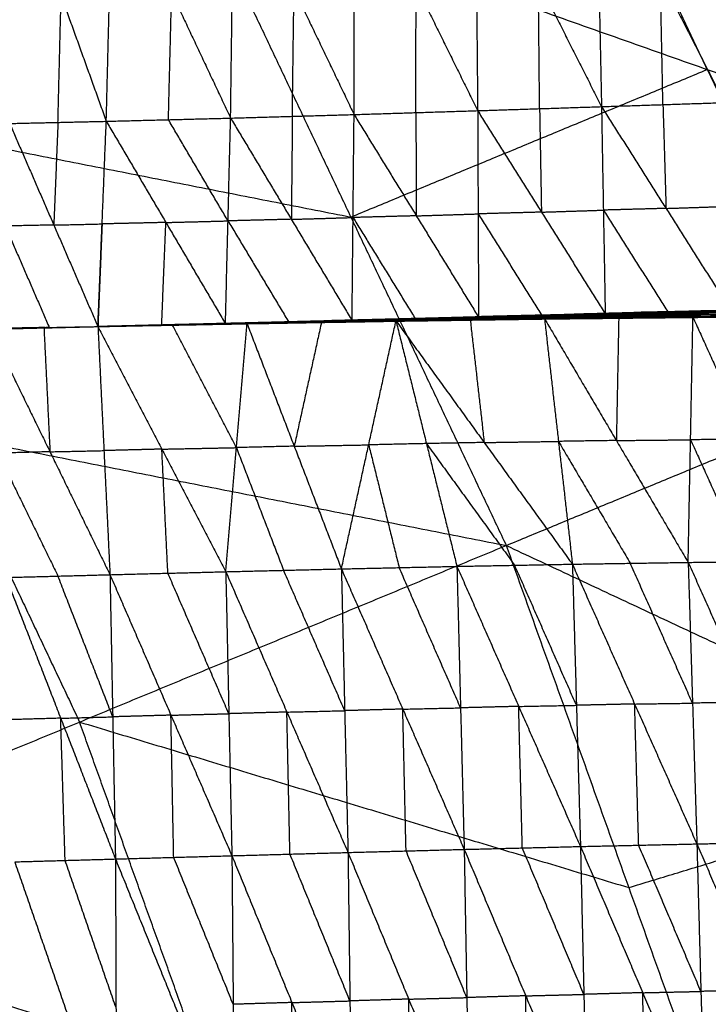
# Model space of a CAD drawing. Header units: millimetres. Extents: x -106 to 110, y -96 to 120.
# Tile 912 of 1020: x 59.65 to 65.92, y 33.57 to 42.53. Entities that reach past the tile are written whole.
import ezdxf

# ---------------------------------------------------------------- set-up
doc = ezdxf.new("R2010")
doc.units = ezdxf.units.MM
doc.header["$MEASUREMENT"] = 0
doc.layers.add('Default', color=7, linetype='Continuous', true_color=0x000000)

msp = doc.modelspace()

# ---------------------------------------------------------------- linework, layer by layer
at = {"layer": 'Default'}
for points in [[(65.9069, 42.0761, 4.4319), (65.1264, 43.7263, 4.4319), (64.3459, 45.3766, 4.4319)], [(63.7963, 44.0115, -1.8302), (63.8074, 42.8564, -1.3364), (63.8185, 41.7014, -0.8425)], [(63.7963, 44.0115, -1.8302), (64.3705, 42.8748, -1.294), (64.9447, 41.7381, -0.7577)], [(64.897, 44.0487, -1.7429), (64.9209, 42.8934, -1.2503), (64.9447, 41.7381, -0.7577)], [(64.897, 44.0487, -1.7429), (65.4797, 42.9118, -1.2026), (66.0623, 41.7749, -0.6622)], [(60.4407, 41.6049, -1.0447), (60.4698, 42.7579, -1.5446), (60.499, 43.9109, -2.0444)], [(60.499, 43.9109, -2.0444), (61.0352, 42.7723, -1.5142), (61.5714, 41.6337, -0.984)], [(61.5714, 41.6337, -0.984), (61.5866, 42.7876, -1.4811), (61.6019, 43.9416, -1.9782)], [(61.6019, 43.9416, -1.9782), (62.1482, 42.8039, -1.4478), (62.6944, 41.6662, -0.9173)], [(62.6944, 41.6662, -0.9173), (62.6962, 42.8208, -1.4126), (62.698, 43.9754, -1.9079)], [(62.698, 43.9754, -1.9079), (63.2582, 42.8384, -1.3752), (63.8185, 41.7014, -0.8425)], [(59.6193, 43.8886, -2.0955), (60.03, 42.7467, -1.5701), (60.4407, 41.6049, -1.0447)], [(53.8433, 39.7628, 3.952), (57.5471, 41.7426, 4.07), (61.2509, 43.7223, 4.1879)], [(61.2509, 43.7223, 4.1879), (62.6647, 40.7331, 4.1879), (64.0784, 37.744, 4.1879)], [(61.2509, 43.7223, 4.1879), (65.9069, 42.0761, 4.4319), (70.5629, 40.4299, 4.6759)], [(63.2564, 41.6838, -0.8799), (63.2573, 42.2611, -1.1275), (63.2582, 42.8384, -1.3752)], [(64.3816, 41.7197, -0.8001), (64.3761, 42.2973, -1.047), (64.3705, 42.8748, -1.294)], [(65.5035, 41.7565, -0.71), (65.4916, 42.3341, -0.9563), (65.4797, 42.9118, -1.2026)], [(60.0013, 41.5948, -1.0666), (60.0157, 42.1708, -1.3183), (60.03, 42.7467, -1.5701)], [(61.006, 41.6193, -1.0143), (61.0206, 42.1958, -1.2643), (61.0352, 42.7723, -1.5142)], [(62.1329, 41.6499, -0.9506), (62.1405, 42.2269, -1.1992), (62.1482, 42.8039, -1.4478)], [(62.6647, 40.7331, 4.1879), (64.2858, 41.4046, 4.3099), (65.9069, 42.0761, 4.4319)], [(65.9069, 42.0761, 4.4319), (66.6138, 40.5815, 4.4319), (67.3207, 39.087, 4.4319)], [(64.9447, 41.7381, -0.7577), (65.5035, 41.7565, -0.71), (66.0623, 41.7749, -0.6622)], [(57.5471, 41.7426, 4.07), (60.1059, 41.2378, 4.1289), (62.6647, 40.7331, 4.1879)], [(62.6944, 41.6662, -0.9173), (63.2564, 41.6838, -0.8799), (63.8185, 41.7014, -0.8425)], [(63.2564, 41.6838, -0.8799), (63.2584, 41.214, -0.5061), (63.2604, 40.7443, -0.1324)], [(63.8185, 41.7014, -0.8425), (64.3816, 41.7197, -0.8001), (64.9447, 41.7381, -0.7577)], [(63.8185, 41.7014, -0.8425), (63.8225, 40.7619, -0.095), (63.8265, 39.8224, 0.6525)], [(63.8185, 41.7014, -0.8425), (64.3985, 40.7777, -0.0539), (64.9785, 39.8541, 0.7346)], [(64.3816, 41.7197, -0.8001), (64.39, 41.2487, -0.427), (64.3985, 40.7777, -0.0539)], [(64.9447, 41.7381, -0.7577), (64.9616, 40.7961, -0.0116), (64.9785, 39.8541, 0.7346)], [(64.9447, 41.7381, -0.7577), (65.5314, 40.8117, 0.0341), (66.1181, 39.8853, 0.8259)], [(65.5035, 41.7565, -0.71), (65.5175, 41.2841, -0.3379), (65.5314, 40.8117, 0.0341)], [(59.562, 41.5848, -1.0885), (60.0013, 41.5948, -1.0666), (60.4407, 41.6049, -1.0447)], [(59.562, 41.5848, -1.0885), (59.9634, 40.6606, -0.3149), (60.3649, 39.7363, 0.4586)], [(60.0013, 41.5948, -1.0666), (59.9824, 41.1277, -0.6908), (59.9634, 40.6606, -0.3149)], [(60.3649, 39.7363, 0.4586), (60.4028, 40.6706, -0.293), (60.4407, 41.6049, -1.0447)], [(60.3649, 39.7363, 0.4586), (60.4028, 40.6706, -0.293), (60.4407, 41.6049, -1.0447)], [(60.4407, 41.6049, -1.0447), (61.006, 41.6193, -1.0143), (61.5714, 41.6337, -0.984)], [(60.4407, 41.6049, -1.0447), (60.9827, 40.6837, -0.2645), (61.5246, 39.7625, 0.5156)], [(61.548, 40.6981, -0.2342), (61.277, 41.1587, -0.6242), (61.006, 41.6193, -1.0143)], [(61.5246, 39.7625, 0.5156), (61.548, 40.6981, -0.2342), (61.5714, 41.6337, -0.984)], [(61.5714, 41.6337, -0.984), (62.1329, 41.6499, -0.9506), (62.6944, 41.6662, -0.9173)], [(61.5714, 41.6337, -0.984), (62.1237, 40.7126, -0.202), (62.676, 39.7915, 0.5799)], [(62.1329, 41.6499, -0.9506), (62.1283, 41.1812, -0.5763), (62.1237, 40.7126, -0.202)], [(62.676, 39.7915, 0.5799), (62.6852, 40.7288, -0.1687), (62.6944, 41.6662, -0.9173)], [(62.6944, 41.6662, -0.9173), (63.2604, 40.7443, -0.1324), (63.8265, 39.8224, 0.6525)], [(64.3985, 40.7777, -0.0539), (64.1105, 40.7698, -0.0745), (63.8225, 40.7619, -0.095)], [(64.3985, 40.7777, -0.0539), (64.68, 40.7869, -0.0327), (64.9616, 40.7961, -0.0116)], [(65.5314, 40.8117, 0.0341), (65.2465, 40.8039, 0.0113), (64.9616, 40.7961, -0.0116)], [(64.9616, 40.7961, -0.0116), (65.2549, 40.3329, 0.3843), (65.5483, 39.8697, 0.7802)], [(65.5314, 40.8117, 0.0341), (65.8108, 40.8209, 0.0579), (66.0902, 40.8301, 0.0818)], [(60.9827, 40.6837, -0.2645), (61.2653, 40.6909, -0.2494), (61.548, 40.6981, -0.2342)], [(62.1237, 40.7126, -0.202), (61.8358, 40.7053, -0.2181), (61.548, 40.6981, -0.2342)], [(61.548, 40.6981, -0.2342), (61.8242, 40.2375, 0.1568), (62.1003, 39.777, 0.5477)], [(62.1237, 40.7126, -0.202), (62.4044, 40.7207, -0.1854), (62.6852, 40.7288, -0.1687)], [(63.2604, 40.7443, -0.1324), (62.9728, 40.7366, -0.1506), (62.6852, 40.7288, -0.1687)], [(62.6852, 40.7288, -0.1687), (62.9682, 40.2679, 0.2237), (63.2512, 39.8069, 0.6162)], [(63.2604, 40.7443, -0.1324), (63.5414, 40.7531, -0.1137), (63.8225, 40.7619, -0.095)], [(63.8225, 40.7619, -0.095), (64.1125, 40.3001, 0.2993), (64.4025, 39.8383, 0.6936)], [(59.9634, 40.6606, -0.3149), (59.7426, 40.6559, -0.3246), (59.5218, 40.6513, -0.3342)], [(59.5218, 40.6513, -0.3342), (59.7225, 40.1892, 0.0526), (59.9232, 39.7271, 0.4393)], [(59.9634, 40.6606, -0.3149), (60.1831, 40.6656, -0.304), (60.4028, 40.6706, -0.293)], [(60.3649, 39.7363, 0.4586), (60.3838, 40.2035, 0.0828), (60.4028, 40.6706, -0.293)], [(60.4028, 40.6706, -0.293), (60.3838, 40.2035, 0.0828), (60.3649, 39.7363, 0.4586)], [(60.9827, 40.6837, -0.2645), (60.6927, 40.6771, -0.2788), (60.4028, 40.6706, -0.293)], [(60.9448, 39.7494, 0.4871), (60.9637, 40.2165, 0.1113), (60.9827, 40.6837, -0.2645)], [(64.0784, 37.744, 4.1879), (67.3207, 39.087, 4.4319), (70.5629, 40.4299, 4.6759)], [(64.5486, 39.8463, 0.6987), (65.2419, 39.8649, 0.753), (65.9351, 39.8835, 0.8074)], [(64.9785, 39.8541, 0.7346), (65.5483, 39.8697, 0.7802), (66.1181, 39.8853, 0.8259)], [(64.9785, 39.8541, 0.7346), (65.4568, 39.8688, 0.771), (65.9351, 39.8835, 0.8074)], [(65.2226, 39.8595, 0.7444), (65.5693, 39.8688, 0.7716), (65.9159, 39.8781, 0.7988)], [(65.9159, 39.8781, 0.7988), (65.5789, 39.8715, 0.7759), (65.2419, 39.8649, 0.753)], [(65.4568, 39.8688, 0.771), (65.7417, 39.8766, 0.7938), (66.0266, 39.8844, 0.8166)], [(65.8967, 39.8727, 0.7901), (66.5841, 39.8876, 0.8473), (67.2716, 39.9025, 0.9044)], [(65.8967, 39.8727, 0.7901), (65.9159, 39.8781, 0.7988), (65.9351, 39.8835, 0.8074)], [(66.6034, 39.893, 0.8559), (66.2596, 39.8856, 0.8273), (65.9159, 39.8781, 0.7988)], [(61.5246, 39.7625, 0.5156), (62.3415, 39.7853, 0.5593), (63.1584, 39.8082, 0.603)], [(61.5246, 39.7625, 0.5156), (62.1003, 39.777, 0.5477), (62.676, 39.7915, 0.5799)], [(61.6442, 39.7666, 0.519), (62.0526, 39.7781, 0.5408), (62.461, 39.7895, 0.5626)], [(61.7206, 39.7638, 0.5252), (62.3981, 39.7761, 0.5641), (63.0755, 39.7883, 0.6029)], [(61.7272, 39.7625, 0.5197), (62.4014, 39.7754, 0.5613), (63.0755, 39.7883, 0.6029)], [(61.7351, 39.7637, 0.5135), (62.4194, 39.7766, 0.5513), (63.1038, 39.7895, 0.589)], [(61.7438, 39.7668, 0.5116), (62.4321, 39.782, 0.5491), (63.1205, 39.7972, 0.5866)], [(61.7438, 39.7668, 0.5116), (62.4238, 39.7781, 0.5503), (63.1038, 39.7895, 0.589)], [(61.7534, 39.77, 0.5144), (62.446, 39.7876, 0.5527), (63.1387, 39.8053, 0.591)], [(61.7534, 39.77, 0.5144), (62.4369, 39.7836, 0.5505), (63.1205, 39.7972, 0.5866)], [(62.4512, 39.788, 0.5567), (62.1049, 39.7792, 0.5375), (61.7585, 39.7704, 0.5184)], [(61.7637, 39.7708, 0.5223), (62.461, 39.7895, 0.5626), (63.1584, 39.8082, 0.603)], [(61.7637, 39.7708, 0.5223), (62.4512, 39.788, 0.5567), (63.1387, 39.8053, 0.591)], [(62.3415, 39.7853, 0.5593), (62.6293, 39.7926, 0.5753), (62.9172, 39.7999, 0.5914)], [(62.4238, 39.7781, 0.5503), (62.768, 39.7857, 0.5691), (63.1121, 39.7933, 0.5878)], [(63.1121, 39.7933, 0.5878), (62.7721, 39.7877, 0.5685), (62.4321, 39.782, 0.5491)], [(62.4369, 39.7836, 0.5505), (62.7833, 39.7924, 0.5697), (63.1296, 39.8012, 0.5888)], [(63.1296, 39.8012, 0.5888), (62.7878, 39.7944, 0.5708), (62.446, 39.7876, 0.5527)], [(62.446, 39.7876, 0.5527), (62.4486, 39.7878, 0.5547), (62.4512, 39.788, 0.5567)], [(62.4512, 39.788, 0.5567), (62.7999, 39.7974, 0.5768), (63.1485, 39.8067, 0.597)], [(63.1485, 39.8067, 0.597), (62.8048, 39.7981, 0.5798), (62.461, 39.7895, 0.5626)], [(62.5791, 37.531, -1.398), (62.8273, 38.6597, -0.3975), (63.0755, 39.7883, 0.6029)], [(62.676, 39.7915, 0.5799), (63.2512, 39.8069, 0.6162), (63.8265, 39.8224, 0.6525)], [(62.676, 39.7915, 0.5799), (62.9172, 39.7999, 0.5914), (63.1584, 39.8082, 0.603)], [(62.9172, 39.7999, 0.5914), (63.2048, 39.8076, 0.6096), (63.4924, 39.8153, 0.6277)], [(63.0755, 39.7883, 0.6029), (63.7508, 39.7983, 0.6476), (64.4262, 39.8083, 0.6922)], [(63.0755, 39.7883, 0.6029), (63.082, 39.7872, 0.6003), (63.0885, 39.786, 0.5977)], [(63.0755, 39.7883, 0.6029), (63.3527, 38.6713, -0.3687), (63.6298, 37.5542, -1.3403)], [(63.0755, 39.7883, 0.6029), (63.8777, 38.6812, -0.3359), (64.68, 37.5741, -1.2747)], [(63.082, 39.7872, 0.6003), (63.4164, 39.7927, 0.6239), (63.7508, 39.7983, 0.6476)], [(63.7574, 39.7971, 0.6449), (63.4197, 39.7922, 0.6226), (63.082, 39.7872, 0.6003)], [(63.0885, 39.786, 0.5977), (63.7574, 39.7971, 0.6449), (64.4262, 39.8083, 0.6922)], [(63.0885, 39.786, 0.5977), (63.7668, 39.7959, 0.6437), (64.445, 39.8058, 0.6898)], [(63.0885, 39.786, 0.5977), (63.0962, 39.7877, 0.5933), (63.1038, 39.7895, 0.589)], [(63.7744, 39.7977, 0.6394), (63.4353, 39.7927, 0.6164), (63.0962, 39.7877, 0.5933)], [(63.1038, 39.7895, 0.589), (63.7855, 39.8011, 0.6349), (64.4673, 39.8127, 0.6809)], [(63.1038, 39.7895, 0.589), (63.7744, 39.7977, 0.6394), (64.445, 39.8058, 0.6898)], [(63.1038, 39.7895, 0.589), (63.1121, 39.7933, 0.5878), (63.1205, 39.7972, 0.5866)], [(63.7939, 39.8049, 0.6337), (63.453, 39.7991, 0.6108), (63.1121, 39.7933, 0.5878)], [(63.1205, 39.7972, 0.5866), (63.8062, 39.8116, 0.6327), (64.492, 39.826, 0.6788)], [(63.1205, 39.7972, 0.5866), (63.7939, 39.8049, 0.6337), (64.4673, 39.8127, 0.6809)], [(63.1205, 39.7972, 0.5866), (63.1296, 39.8012, 0.5888), (63.1387, 39.8053, 0.591)], [(63.8154, 39.8156, 0.6349), (63.4725, 39.8084, 0.6119), (63.1296, 39.8012, 0.5888)], [(63.1387, 39.8053, 0.591), (63.8289, 39.8226, 0.6376), (64.5191, 39.8399, 0.6843)], [(63.1387, 39.8053, 0.591), (63.8154, 39.8156, 0.6349), (64.492, 39.826, 0.6788)], [(63.1387, 39.8053, 0.591), (63.1485, 39.8067, 0.597), (63.1584, 39.8082, 0.603)], [(63.8388, 39.8241, 0.6436), (63.4936, 39.8154, 0.6203), (63.1485, 39.8067, 0.597)], [(63.1584, 39.8082, 0.603), (63.8535, 39.8272, 0.6508), (64.5486, 39.8463, 0.6987)], [(63.1584, 39.8082, 0.603), (63.8388, 39.8241, 0.6436), (64.5191, 39.8399, 0.6843)], [(63.1584, 39.8082, 0.603), (63.4924, 39.8153, 0.6277), (63.8265, 39.8224, 0.6525)], [(63.4924, 39.8153, 0.6277), (63.3718, 39.8111, 0.622), (63.2512, 39.8069, 0.6162)], [(64.1875, 39.8343, 0.6756), (63.84, 39.8248, 0.6517), (63.4924, 39.8153, 0.6277)], [(63.7508, 39.7983, 0.6476), (63.8143, 39.2398, 0.1558), (63.8777, 38.6812, -0.3359)], [(63.7574, 39.7971, 0.6449), (64.0965, 39.8021, 0.668), (64.4356, 39.8071, 0.691)], [(63.7668, 39.7959, 0.6437), (63.7621, 39.7965, 0.6443), (63.7574, 39.7971, 0.6449)], [(63.7668, 39.7959, 0.6437), (63.7706, 39.7968, 0.6416), (63.7744, 39.7977, 0.6394)], [(63.7744, 39.7977, 0.6394), (64.1153, 39.8035, 0.6624), (64.4562, 39.8093, 0.6853)], [(64.4562, 39.8093, 0.6853), (64.1209, 39.8052, 0.6601), (63.7855, 39.8011, 0.6349)], [(63.7855, 39.8011, 0.6349), (63.7897, 39.803, 0.6343), (63.7939, 39.8049, 0.6337)], [(63.7939, 39.8049, 0.6337), (64.1368, 39.8121, 0.6568), (64.4797, 39.8193, 0.6798)], [(64.4797, 39.8193, 0.6798), (64.143, 39.8155, 0.6563), (63.8062, 39.8116, 0.6327)], [(63.8062, 39.8116, 0.6327), (63.8108, 39.8136, 0.6338), (63.8154, 39.8156, 0.6349)], [(63.8154, 39.8156, 0.6349), (64.1605, 39.8243, 0.6582), (64.5056, 39.8329, 0.6815)], [(63.8265, 39.8224, 0.6525), (64.4025, 39.8383, 0.6936), (64.9785, 39.8541, 0.7346)], [(63.8265, 39.8224, 0.6525), (64.1875, 39.8343, 0.6756), (64.5486, 39.8463, 0.6987)], [(64.5056, 39.8329, 0.6815), (64.1672, 39.8277, 0.6596), (63.8289, 39.8226, 0.6376)], [(63.8289, 39.8226, 0.6376), (63.8338, 39.8233, 0.6406), (63.8388, 39.8241, 0.6436)], [(63.8388, 39.8241, 0.6436), (64.1863, 39.8336, 0.6675), (64.5339, 39.8431, 0.6915)], [(64.5339, 39.8431, 0.6915), (64.1937, 39.8352, 0.6711), (63.8535, 39.8272, 0.6508)], [(63.8535, 39.8272, 0.6508), (64.0205, 39.8308, 0.6632), (64.1875, 39.8343, 0.6756)], [(64.1875, 39.8343, 0.6756), (64.4755, 39.8423, 0.6961), (64.7635, 39.8502, 0.7166)], [(64.7635, 39.8502, 0.7166), (64.583, 39.8442, 0.7051), (64.4025, 39.8383, 0.6936)], [(64.4262, 39.8083, 0.6922), (65.1012, 39.8151, 0.7434), (65.7762, 39.8219, 0.7946)], [(64.4262, 39.8083, 0.6922), (64.4356, 39.8071, 0.691), (64.445, 39.8058, 0.6898)], [(64.4262, 39.8083, 0.6922), (64.5531, 38.6912, -0.2912), (64.68, 37.5741, -1.2747)], [(64.4262, 39.8083, 0.6922), (65.0796, 38.6992, -0.2535), (65.733, 37.5902, -1.1993)], [(64.4356, 39.8071, 0.691), (64.7684, 39.8111, 0.7172), (65.1012, 39.8151, 0.7434)], [(65.1106, 39.8139, 0.7422), (64.7731, 39.8105, 0.7166), (64.4356, 39.8071, 0.691)], [(64.445, 39.8058, 0.6898), (65.1106, 39.8139, 0.7422), (65.7762, 39.8219, 0.7946)], [(64.445, 39.8058, 0.6898), (65.1227, 39.8131, 0.7421), (65.8004, 39.8203, 0.7943)], [(64.445, 39.8058, 0.6898), (64.4562, 39.8093, 0.6853), (64.4673, 39.8127, 0.6809)], [(65.1338, 39.8165, 0.7376), (64.795, 39.8129, 0.7115), (64.4562, 39.8093, 0.6853)], [(64.4673, 39.8127, 0.6809), (65.1483, 39.8222, 0.7329), (65.8293, 39.8317, 0.7849)], [(64.4673, 39.8127, 0.6809), (64.4797, 39.8193, 0.6798), (64.492, 39.826, 0.6788)], [(64.4673, 39.8127, 0.6809), (65.1338, 39.8165, 0.7376), (65.8004, 39.8203, 0.7943)], [(65.1606, 39.8288, 0.7319), (64.8201, 39.8241, 0.7059), (64.4797, 39.8193, 0.6798)], [(64.492, 39.826, 0.6788), (65.1767, 39.8388, 0.7312), (65.8613, 39.8517, 0.7835)], [(64.492, 39.826, 0.6788), (64.5056, 39.8329, 0.6815), (64.5191, 39.8399, 0.6843)], [(64.492, 39.826, 0.6788), (65.1606, 39.8288, 0.7319), (65.8293, 39.8317, 0.7849)], [(65.1902, 39.8458, 0.7339), (64.8479, 39.8394, 0.7077), (64.5056, 39.8329, 0.6815)], [(64.5191, 39.8399, 0.6843), (65.2079, 39.8563, 0.7372), (65.8967, 39.8727, 0.7901)], [(64.5191, 39.8399, 0.6843), (65.1902, 39.8458, 0.7339), (65.8613, 39.8517, 0.7835)], [(64.5191, 39.8399, 0.6843), (64.5339, 39.8431, 0.6915), (64.5486, 39.8463, 0.6987)], [(65.2226, 39.8595, 0.7444), (64.8783, 39.8513, 0.7179), (64.5339, 39.8431, 0.6915)], [(64.5486, 39.8463, 0.6987), (65.2226, 39.8595, 0.7444), (65.8967, 39.8727, 0.7901)], [(64.5486, 39.8463, 0.6987), (64.7635, 39.8502, 0.7166), (64.9785, 39.8541, 0.7346)], [(65.4568, 39.8688, 0.771), (65.1102, 39.8595, 0.7438), (64.7635, 39.8502, 0.7166)], [(64.7635, 39.8502, 0.7166), (65.0027, 39.8575, 0.7348), (65.2419, 39.8649, 0.753)], [(65.1012, 39.8151, 0.7434), (65.0904, 39.2572, 0.245), (65.0796, 38.6992, -0.2535)], [(65.1106, 39.8139, 0.7422), (65.4495, 39.8175, 0.7683), (65.7883, 39.8211, 0.7945)], [(65.1227, 39.8131, 0.7421), (65.1167, 39.8135, 0.7421), (65.1106, 39.8139, 0.7422)], [(65.1227, 39.8131, 0.7421), (65.1283, 39.8148, 0.7398), (65.1338, 39.8165, 0.7376)], [(65.1338, 39.8165, 0.7376), (65.4743, 39.8212, 0.7636), (65.8148, 39.826, 0.7896)], [(65.1483, 39.8222, 0.7329), (65.1545, 39.8255, 0.7324), (65.1606, 39.8288, 0.7319)], [(65.8148, 39.826, 0.7896), (65.4815, 39.8241, 0.7613), (65.1483, 39.8222, 0.7329)], [(65.1606, 39.8288, 0.7319), (65.503, 39.8353, 0.7581), (65.8453, 39.8417, 0.7842)], [(65.1767, 39.8388, 0.7312), (65.1834, 39.8423, 0.7325), (65.1902, 39.8458, 0.7339)], [(65.8453, 39.8417, 0.7842), (65.511, 39.8403, 0.7577), (65.1767, 39.8388, 0.7312)], [(65.1902, 39.8458, 0.7339), (65.5346, 39.854, 0.7604), (65.879, 39.8622, 0.7868)], [(65.879, 39.8622, 0.7868), (65.5435, 39.8592, 0.762), (65.2079, 39.8563, 0.7372)], [(65.2079, 39.8563, 0.7372), (65.2153, 39.8579, 0.7408), (65.2226, 39.8595, 0.7444)], [(65.5483, 39.8697, 0.7802), (65.5025, 39.8693, 0.7756), (65.4568, 39.8688, 0.771)], [(65.733, 37.5902, -1.1993), (65.7546, 38.7061, -0.2023), (65.7762, 39.8219, 0.7946)], [(65.7762, 39.8219, 0.7946), (66.4519, 39.8236, 0.853), (67.1275, 39.8253, 0.9114)], [(65.7762, 39.8219, 0.7946), (65.7883, 39.8211, 0.7945), (65.8004, 39.8203, 0.7943)], [(65.7762, 39.8219, 0.7946), (66.28, 38.7114, -0.1591), (66.7837, 37.6008, -1.1128)], [(65.7883, 39.8211, 0.7945), (66.1201, 39.8224, 0.8237), (66.4519, 39.8236, 0.853)], [(66.4639, 39.8228, 0.8528), (66.1261, 39.8219, 0.8236), (65.7883, 39.8211, 0.7945)], [(65.8004, 39.8203, 0.7943), (65.8148, 39.826, 0.7896), (65.8293, 39.8317, 0.7849)], [(65.8004, 39.8203, 0.7943), (66.4785, 39.823, 0.8515), (67.1566, 39.8257, 0.9088)], [(65.8004, 39.8203, 0.7943), (66.4639, 39.8228, 0.8528), (67.1275, 39.8253, 0.9114)], [(66.4929, 39.8287, 0.8469), (66.1539, 39.8273, 0.8182), (65.8148, 39.826, 0.7896)], [(65.8293, 39.8317, 0.7849), (65.8453, 39.8417, 0.7842), (65.8613, 39.8517, 0.7835)], [(65.8293, 39.8317, 0.7849), (66.5103, 39.8376, 0.841), (67.1914, 39.8436, 0.8971)], [(65.8293, 39.8317, 0.7849), (66.4929, 39.8287, 0.8469), (67.1566, 39.8257, 0.9088)], [(66.5263, 39.8476, 0.8403), (66.1858, 39.8447, 0.8123), (65.8453, 39.8417, 0.7842)], [(65.8613, 39.8517, 0.7835), (65.879, 39.8622, 0.7868), (65.8967, 39.8727, 0.7901)], [(65.8613, 39.8517, 0.7835), (66.5454, 39.862, 0.8397), (67.2296, 39.8724, 0.8959)], [(65.8613, 39.8517, 0.7835), (66.5263, 39.8476, 0.8403), (67.1914, 39.8436, 0.8971)], [(66.5631, 39.8725, 0.843), (66.2211, 39.8673, 0.8149), (65.879, 39.8622, 0.7868)], [(65.8967, 39.8727, 0.7901), (66.5631, 39.8725, 0.843), (67.2296, 39.8724, 0.8959)], [(53.8433, 39.7628, 3.952), (58.9609, 38.7534, 4.07), (64.0784, 37.744, 4.1879)], [(59.3754, 39.7126, 0.408), (59.8701, 39.7245, 0.4333), (60.3649, 39.7363, 0.4586)], [(59.3792, 39.7141, 0.412), (59.6266, 39.72, 0.4247), (59.8739, 39.7259, 0.4374)], [(59.8701, 39.7245, 0.4333), (59.6247, 39.7193, 0.4227), (59.3792, 39.7141, 0.412)], [(59.8758, 39.7248, 0.4306), (59.6284, 39.7189, 0.4179), (59.3811, 39.713, 0.4053)], [(59.383, 39.7156, 0.4161), (59.8739, 39.7259, 0.4374), (60.3649, 39.7363, 0.4586)], [(59.383, 39.7156, 0.4161), (59.9287, 38.5969, -0.5402), (60.4744, 37.4782, -1.4965)], [(59.3867, 39.7134, 0.4026), (59.8758, 39.7248, 0.4306), (60.3649, 39.7363, 0.4586)], [(59.8804, 39.726, 0.4298), (59.6358, 39.7202, 0.4158), (59.3913, 39.7145, 0.4018)], [(59.3959, 39.7156, 0.401), (59.8804, 39.726, 0.4298), (60.3649, 39.7363, 0.4586)], [(59.884, 39.7273, 0.4306), (59.6417, 39.7221, 0.4161), (59.3995, 39.7169, 0.4017)], [(59.4031, 39.7182, 0.4025), (59.884, 39.7273, 0.4306), (60.3649, 39.7363, 0.4586)], [(59.8864, 39.7276, 0.4337), (59.646, 39.7231, 0.4197), (59.4056, 39.7185, 0.4057)], [(59.408, 39.7188, 0.4088), (59.8864, 39.7276, 0.4337), (60.3649, 39.7363, 0.4586)], [(59.4448, 39.7183, 0.4144), (59.6656, 39.723, 0.4241), (59.8864, 39.7276, 0.4337)], [(59.9232, 39.7271, 0.4393), (59.684, 39.7227, 0.4269), (59.4448, 39.7183, 0.4144)], [(59.4816, 39.7178, 0.4201), (59.9232, 39.7271, 0.4393), (60.3649, 39.7363, 0.4586)], [(59.8701, 39.7245, 0.4333), (59.873, 39.7246, 0.4319), (59.8758, 39.7248, 0.4306)], [(59.8739, 39.7259, 0.4374), (59.9013, 39.1614, -0.0514), (59.9287, 38.5969, -0.5402)], [(59.8758, 39.7248, 0.4306), (59.8781, 39.7254, 0.4302), (59.8804, 39.726, 0.4298)], [(59.8804, 39.726, 0.4298), (59.8822, 39.7266, 0.4302), (59.884, 39.7273, 0.4306)], [(59.884, 39.7273, 0.4306), (59.8852, 39.7274, 0.4321), (59.8864, 39.7276, 0.4337)], [(60.3649, 39.7367, 0.4588), (61.0643, 39.7537, 0.4906), (61.7637, 39.7708, 0.5223)], [(60.3649, 39.7363, 0.4586), (61.0643, 39.7536, 0.4905), (61.7637, 39.7708, 0.5223)], [(60.3649, 39.7367, 0.4588), (61.0591, 39.7533, 0.4866), (61.7534, 39.77, 0.5144)], [(60.3649, 39.7367, 0.4588), (61.0543, 39.7517, 0.4852), (61.7438, 39.7668, 0.5116)], [(60.3649, 39.7363, 0.4586), (61.0428, 39.75, 0.4919), (61.7206, 39.7638, 0.5252)], [(60.3649, 39.7367, 0.4588), (61.0428, 39.7502, 0.492), (61.7206, 39.7638, 0.5252)], [(60.3649, 39.7367, 0.4588), (61.05, 39.7502, 0.4861), (61.7351, 39.7637, 0.5135)], [(60.3649, 39.7367, 0.4588), (61.0461, 39.7496, 0.4893), (61.7272, 39.7625, 0.5197)], [(60.3649, 39.7363, 0.4586), (60.9448, 39.7494, 0.4871), (61.5246, 39.7625, 0.5156)], [(60.3649, 39.7365, 0.4587), (60.7146, 39.7451, 0.4746), (61.0643, 39.7537, 0.4906)], [(61.0643, 39.7536, 0.4905), (60.7146, 39.745, 0.4746), (60.3649, 39.7365, 0.4587)], [(60.3649, 39.7367, 0.4588), (60.3649, 39.7365, 0.4587), (60.3649, 39.7363, 0.4586)], [(60.3649, 39.7363, 0.4586), (60.3649, 39.7363, 0.4586), (60.3649, 39.7363, 0.4586)], [(60.3649, 39.7363, 0.4586), (60.4196, 38.6073, -0.5189), (60.4744, 37.4782, -1.4965)], [(60.3649, 39.7363, 0.4586), (60.9461, 38.6209, -0.4954), (61.5274, 37.5054, -1.4495)], [(60.9448, 39.7494, 0.4871), (61.0046, 39.7515, 0.4888), (61.0643, 39.7536, 0.4905)], [(61.0428, 39.7502, 0.492), (61.3833, 39.7567, 0.5072), (61.7239, 39.7632, 0.5225)], [(61.0461, 39.7496, 0.4893), (61.0444, 39.7499, 0.4906), (61.0428, 39.7502, 0.492)], [(61.624, 38.6346, -0.4621), (61.3334, 39.1923, 0.0149), (61.0428, 39.75, 0.4919)], [(61.0461, 39.7496, 0.4893), (61.3886, 39.7564, 0.5029), (61.7312, 39.7631, 0.5166)], [(61.05, 39.7502, 0.4861), (61.3947, 39.7577, 0.4993), (61.7394, 39.7653, 0.5125)], [(61.7312, 39.7631, 0.5166), (61.3906, 39.7567, 0.5014), (61.05, 39.7502, 0.4861)], [(61.0543, 39.7517, 0.4852), (61.4015, 39.7601, 0.4991), (61.7486, 39.7684, 0.513)], [(61.7394, 39.7653, 0.5125), (61.3969, 39.7585, 0.4989), (61.0543, 39.7517, 0.4852)], [(61.0591, 39.7533, 0.4866), (61.4088, 39.7619, 0.5025), (61.7585, 39.7704, 0.5184)], [(61.7486, 39.7684, 0.513), (61.4039, 39.7609, 0.4998), (61.0591, 39.7533, 0.4866)], [(61.7585, 39.7704, 0.5184), (61.4114, 39.7621, 0.5045), (61.0643, 39.7537, 0.4906)], [(61.0643, 39.7536, 0.4905), (61.3542, 39.7601, 0.5047), (61.6442, 39.7666, 0.519)], [(61.5246, 39.7625, 0.5156), (61.6442, 39.7666, 0.519), (61.7637, 39.7708, 0.5223)], [(61.5274, 37.5054, -1.4495), (61.624, 38.6346, -0.4621), (61.7206, 39.7638, 0.5252)], [(62.3415, 39.7853, 0.5593), (61.9928, 39.776, 0.5391), (61.6442, 39.7666, 0.519)], [(61.7206, 39.7638, 0.5252), (61.7239, 39.7632, 0.5225), (61.7272, 39.7625, 0.5197)], [(61.7206, 39.7638, 0.5252), (62.1499, 38.6474, -0.4364), (62.5791, 37.531, -1.398)], [(61.7239, 39.7632, 0.5225), (62.061, 39.7696, 0.5433), (62.3981, 39.7761, 0.5641)], [(62.4014, 39.7754, 0.5613), (62.0627, 39.7693, 0.5419), (61.7239, 39.7632, 0.5225)], [(61.7272, 39.7625, 0.5197), (62.4079, 39.7743, 0.5587), (63.0885, 39.786, 0.5977)], [(61.7272, 39.7625, 0.5197), (61.7312, 39.7631, 0.5166), (61.7351, 39.7637, 0.5135)], [(62.4118, 39.7749, 0.5556), (62.0715, 39.769, 0.5361), (61.7312, 39.7631, 0.5166)], [(61.7351, 39.7637, 0.5135), (62.4118, 39.7749, 0.5556), (63.0885, 39.786, 0.5977)], [(61.7351, 39.7637, 0.5135), (61.7394, 39.7653, 0.5125), (61.7438, 39.7668, 0.5116)], [(62.4238, 39.7781, 0.5503), (62.0816, 39.7717, 0.5314), (61.7394, 39.7653, 0.5125)], [(61.7438, 39.7668, 0.5116), (61.7486, 39.7684, 0.513), (61.7534, 39.77, 0.5144)], [(62.4369, 39.7836, 0.5505), (62.0928, 39.776, 0.5318), (61.7486, 39.7684, 0.513)], [(61.7534, 39.77, 0.5144), (61.7585, 39.7704, 0.5184), (61.7637, 39.7708, 0.5223)], [(62.1003, 39.777, 0.5477), (62.2209, 39.7812, 0.5535), (62.3415, 39.7853, 0.5593)], [(62.3981, 39.7761, 0.5641), (62.274, 39.2117, 0.0638), (62.1499, 38.6474, -0.4364)], [(62.4014, 39.7754, 0.5613), (62.7417, 39.7813, 0.5808), (63.082, 39.7872, 0.6003)], [(62.4079, 39.7743, 0.5587), (62.4046, 39.7749, 0.56), (62.4014, 39.7754, 0.5613)], [(62.4079, 39.7743, 0.5587), (62.4099, 39.7746, 0.5571), (62.4118, 39.7749, 0.5556)], [(62.4118, 39.7749, 0.5556), (62.754, 39.7813, 0.5745), (63.0962, 39.7877, 0.5933)], [(63.0962, 39.7877, 0.5933), (62.7578, 39.7822, 0.5723), (62.4194, 39.7766, 0.5513)], [(62.4194, 39.7766, 0.5513), (62.4216, 39.7774, 0.5508), (62.4238, 39.7781, 0.5503)], [(62.4321, 39.782, 0.5491), (62.4345, 39.7828, 0.5498), (62.4369, 39.7836, 0.5505)], [(58.9609, 38.7534, 4.07), (59.5797, 37.4451, 4.07), (60.1984, 36.1368, 4.07)], [(60.9461, 38.6209, -0.4954), (61.2851, 38.6277, -0.4788), (61.624, 38.6346, -0.4621)], [(62.1499, 38.6474, -0.4364), (61.8869, 38.641, -0.4493), (61.624, 38.6346, -0.4621)], [(61.624, 38.6346, -0.4621), (61.8386, 38.0764, -0.9429), (62.0532, 37.5182, -1.4238)], [(62.1499, 38.6474, -0.4364), (62.4886, 38.6536, -0.417), (62.8273, 38.6597, -0.3975)], [(63.3527, 38.6713, -0.3687), (63.09, 38.6655, -0.3831), (62.8273, 38.6597, -0.3975)], [(62.8273, 38.6597, -0.3975), (62.9659, 38.1012, -0.8834), (63.1045, 37.5426, -1.3692)], [(63.8777, 38.6812, -0.3359), (63.6152, 38.6763, -0.3523), (63.3527, 38.6713, -0.3687)], [(63.3527, 38.6713, -0.3687), (63.7538, 38.1177, -0.8381), (64.1549, 37.5642, -1.3075)], [(63.8777, 38.6812, -0.3359), (64.2154, 38.6862, -0.3136), (64.5531, 38.6912, -0.2912)], [(65.0796, 38.6992, -0.2535), (64.8164, 38.6952, -0.2724), (64.5531, 38.6912, -0.2912)], [(64.5531, 38.6912, -0.2912), (64.8798, 38.1367, -0.7641), (65.2065, 37.5822, -1.237)], [(65.0796, 38.6992, -0.2535), (65.4171, 38.7026, -0.2279), (65.7546, 38.7061, -0.2023)], [(66.28, 38.7114, -0.1591), (66.0173, 38.7087, -0.1807), (65.7546, 38.7061, -0.2023)], [(65.7546, 38.7061, -0.2023), (66.0065, 38.1508, -0.6792), (66.2584, 37.5955, -1.156)], [(59.9287, 38.5969, -0.5402), (59.6922, 38.5906, -0.55), (59.4557, 38.5842, -0.5598)], [(59.4557, 38.5842, -0.5598), (59.7285, 38.0249, -1.038), (60.0013, 37.4655, -1.5161)], [(59.9287, 38.5969, -0.5402), (60.1741, 38.6021, -0.5296), (60.4196, 38.6073, -0.5189)], [(60.9461, 38.6209, -0.4954), (60.6829, 38.6141, -0.5072), (60.4196, 38.6073, -0.5189)], [(61.0009, 37.4918, -1.473), (60.9735, 38.0564, -0.9842), (60.9461, 38.6209, -0.4954)], [(56.3184, 34.5297, 3.952), (60.1984, 36.1368, 4.07), (64.0784, 37.744, 4.1879)], [(64.0784, 37.744, 4.1879), (65.1924, 34.6307, 4.1879), (66.3064, 31.5173, 4.1879)], [(64.0784, 37.744, 4.1879), (68.5506, 35.6494, 4.4319), (73.0229, 33.5547, 4.6759)], [(62.5791, 37.531, -1.398), (63.1045, 37.5426, -1.3692), (63.6298, 37.5542, -1.3403)], [(63.6298, 37.5542, -1.3403), (64.1549, 37.5642, -1.3075), (64.68, 37.5741, -1.2747)], [(63.6298, 37.5542, -1.3403), (63.6628, 36.2662, -1.8689), (63.6957, 34.9783, -2.3975)], [(63.6298, 37.5542, -1.3403), (64.1916, 36.2794, -1.8401), (64.7533, 35.0046, -2.3399)], [(64.7166, 36.2894, -1.8073), (64.4358, 36.9268, -1.5574), (64.1549, 37.5642, -1.3075)], [(64.68, 37.5741, -1.2747), (65.2065, 37.5822, -1.237), (65.733, 37.5902, -1.1993)], [(64.68, 37.5741, -1.2747), (64.7166, 36.2894, -1.8073), (64.7533, 35.0046, -2.3399)], [(64.68, 37.5741, -1.2747), (65.246, 36.3011, -1.7736), (65.8121, 35.0281, -2.2725)], [(65.7726, 36.3091, -1.7359), (65.4895, 36.9456, -1.4865), (65.2065, 37.5822, -1.237)], [(65.733, 37.5902, -1.1993), (66.2584, 37.5955, -1.156), (66.7837, 37.6008, -1.1128)], [(65.733, 37.5902, -1.1993), (65.7726, 36.3091, -1.7359), (65.8121, 35.0281, -2.2725)], [(65.733, 37.5902, -1.1993), (66.3019, 36.3188, -1.6962), (66.8708, 35.0474, -2.193)], [(59.5283, 37.4528, -1.5358), (60.0013, 37.4655, -1.5161), (60.4744, 37.4782, -1.4965)], [(60.4993, 36.1845, -2.0165), (60.2503, 36.825, -1.7663), (60.0013, 37.4655, -1.5161)], [(60.4744, 37.4782, -1.4965), (61.0009, 37.4918, -1.473), (61.5274, 37.5054, -1.4495)], [(60.4744, 37.4782, -1.4965), (60.4993, 36.1845, -2.0165), (60.5242, 34.8907, -2.5365)], [(60.4744, 37.4782, -1.4965), (61.0288, 36.1994, -1.9948), (61.5833, 34.9205, -2.4932)], [(61.5554, 36.213, -1.9713), (61.2781, 36.8524, -1.7222), (61.0009, 37.4918, -1.473)], [(61.5274, 37.5054, -1.4495), (62.0532, 37.5182, -1.4238), (62.5791, 37.531, -1.398)], [(61.5274, 37.5054, -1.4495), (61.5554, 36.213, -1.9713), (61.5833, 34.9205, -2.4932)], [(61.5274, 37.5054, -1.4495), (62.0832, 36.2277, -1.9486), (62.639, 34.95, -2.4478)], [(62.609, 36.2405, -1.9229), (62.3311, 36.8794, -1.6733), (62.0532, 37.5182, -1.4238)], [(62.5791, 37.531, -1.398), (62.609, 36.2405, -1.9229), (62.639, 34.95, -2.4478)], [(62.5791, 37.531, -1.398), (63.1374, 36.2547, -1.8978), (63.6957, 34.9783, -2.3975)], [(63.6628, 36.2662, -1.8689), (63.3836, 36.9044, -1.619), (63.1045, 37.5426, -1.3692)], [(59.5283, 37.4528, -1.5358), (60.0263, 36.1718, -2.0361), (60.5242, 34.8907, -2.5365)], [(65.246, 36.3011, -1.7736), (64.9813, 36.2952, -1.7905), (64.7166, 36.2894, -1.8073)], [(65.246, 36.3011, -1.7736), (65.5093, 36.3051, -1.7548), (65.7726, 36.3091, -1.7359)], [(65.2827, 35.0163, -2.3062), (65.2644, 35.6587, -2.0399), (65.246, 36.3011, -1.7736)], [(66.3019, 36.3188, -1.6962), (66.0372, 36.314, -1.716), (65.7726, 36.3091, -1.7359)], [(61.0288, 36.1994, -1.9948), (61.2921, 36.2062, -1.9831), (61.5554, 36.213, -1.9713)], [(62.0832, 36.2277, -1.9486), (61.8193, 36.2204, -1.96), (61.5554, 36.213, -1.9713)], [(62.0832, 36.2277, -1.9486), (62.3461, 36.2341, -1.9358), (62.609, 36.2405, -1.9229)], [(62.1111, 34.9353, -2.4705), (62.0972, 35.5815, -2.2095), (62.0832, 36.2277, -1.9486)], [(63.1374, 36.2547, -1.8978), (62.8732, 36.2476, -1.9103), (62.609, 36.2405, -1.9229)], [(63.1374, 36.2547, -1.8978), (63.4001, 36.2605, -1.8833), (63.6628, 36.2662, -1.8689)], [(63.1673, 34.9642, -2.4226), (63.1524, 35.6094, -2.1602), (63.1374, 36.2547, -1.8978)], [(64.1916, 36.2794, -1.8401), (63.9272, 36.2728, -1.8545), (63.6628, 36.2662, -1.8689)], [(64.1916, 36.2794, -1.8401), (64.4541, 36.2844, -1.8237), (64.7166, 36.2894, -1.8073)], [(64.2245, 34.9914, -2.3687), (64.208, 35.6354, -2.1044), (64.1916, 36.2794, -1.8401)], [(60.0263, 36.1718, -2.0361), (59.7973, 36.1653, -2.0454), (59.5683, 36.1588, -2.0546)], [(60.0263, 36.1718, -2.0361), (60.2628, 36.1781, -2.0263), (60.4993, 36.1845, -2.0165)], [(60.0662, 34.8777, -2.5549), (60.0462, 35.5248, -2.2955), (60.0263, 36.1718, -2.0361)], [(60.1984, 36.1368, 4.07), (62.6954, 35.3837, 4.1289), (65.1924, 34.6307, 4.1879)], [(61.3124, 33.0235, 4.07), (60.7554, 34.5802, 4.07), (60.1984, 36.1368, 4.07)], [(61.0288, 36.1994, -1.9948), (60.7641, 36.1919, -2.0057), (60.4993, 36.1845, -2.0165)], [(61.0538, 34.9056, -2.5148), (61.0413, 35.5525, -2.2548), (61.0288, 36.1994, -1.9948)], [(65.1924, 34.6307, 4.1879), (66.8715, 35.14, 4.3099), (68.5506, 35.6494, 4.4319)], [(65.8121, 35.0281, -2.2725), (66.3414, 35.0377, -2.2328), (66.8708, 35.0474, -2.193)], [(61.5833, 34.9205, -2.4932), (62.1111, 34.9353, -2.4705), (62.639, 34.95, -2.4478)], [(62.639, 34.95, -2.4478), (63.1673, 34.9642, -2.4226), (63.6957, 34.9783, -2.3975)], [(62.639, 34.95, -2.4478), (62.6565, 33.5989, -2.5823), (62.6741, 32.2479, -2.7167)], [(62.639, 34.95, -2.4478), (63.1913, 33.6152, -2.56), (63.7437, 32.2804, -2.6723)], [(63.7197, 33.6293, -2.5349), (63.4435, 34.2968, -2.4788), (63.1673, 34.9642, -2.4226)], [(63.6957, 34.9783, -2.3975), (64.2245, 34.9914, -2.3687), (64.7533, 35.0046, -2.3399)], [(63.6957, 34.9783, -2.3975), (63.7197, 33.6293, -2.5349), (63.7437, 32.2804, -2.6723)], [(63.6957, 34.9783, -2.3975), (64.2553, 33.6453, -2.5094), (64.815, 32.3124, -2.6213)], [(64.7841, 33.6585, -2.4806), (64.5043, 34.325, -2.4247), (64.2245, 34.9914, -2.3687)], [(64.7533, 35.0046, -2.3399), (65.2827, 35.0163, -2.3062), (65.8121, 35.0281, -2.2725)], [(64.7533, 35.0046, -2.3399), (64.7841, 33.6585, -2.4806), (64.815, 32.3124, -2.6213)], [(64.7533, 35.0046, -2.3399), (65.3192, 33.6737, -2.4505), (65.8852, 32.3429, -2.5612)], [(65.8486, 33.6855, -2.4169), (65.5657, 34.3509, -2.3615), (65.2827, 35.0163, -2.3062)], [(65.8121, 35.0281, -2.2725), (65.8486, 33.6855, -2.4169), (65.8852, 32.3429, -2.5612)], [(65.8121, 35.0281, -2.2725), (66.3845, 33.6995, -2.3808), (66.9569, 32.3709, -2.489)], [(59.6082, 34.8648, -2.5734), (60.0662, 34.8777, -2.5549), (60.5242, 34.8907, -2.5365)], [(59.6082, 34.8648, -2.5734), (60.0712, 33.5248, -2.6855), (60.5341, 32.1848, -2.7976)], [(60.5292, 33.5378, -2.667), (60.2977, 34.2077, -2.611), (60.0662, 34.8777, -2.5549)], [(60.5242, 34.8907, -2.5365), (61.0538, 34.9056, -2.5148), (61.5833, 34.9205, -2.4932)], [(60.5242, 34.8907, -2.5365), (60.5292, 33.5378, -2.667), (60.5341, 32.1848, -2.7976)], [(60.5242, 34.8907, -2.5365), (61.0655, 33.5532, -2.6469), (61.6068, 32.2157, -2.7574)], [(61.595, 33.5681, -2.6253), (61.3244, 34.2369, -2.57), (61.0538, 34.9056, -2.5148)], [(61.5833, 34.9205, -2.4932), (61.595, 33.5681, -2.6253), (61.6068, 32.2157, -2.7574)], [(61.5833, 34.9205, -2.4932), (62.1287, 33.5842, -2.6049), (62.6741, 32.2479, -2.7167)], [(62.6565, 33.5989, -2.5823), (62.3838, 34.2671, -2.5264), (62.1111, 34.9353, -2.4705)], [(56.3184, 34.5297, 3.952), (61.3124, 33.0235, 4.07), (66.3064, 31.5173, 4.1879)], [(66.3845, 33.6995, -2.3808), (66.1166, 33.6925, -2.3988), (65.8486, 33.6855, -2.4169)], [(63.1913, 33.6152, -2.56), (62.9239, 33.6071, -2.5711), (62.6565, 33.5989, -2.5823)], [(63.1913, 33.6152, -2.56), (63.4555, 33.6223, -2.5475), (63.7197, 33.6293, -2.5349)], [(63.2089, 32.2641, -2.6945), (63.2001, 32.9397, -2.6273), (63.1913, 33.6152, -2.56)], [(64.2553, 33.6453, -2.5094), (63.9875, 33.6373, -2.5222), (63.7197, 33.6293, -2.5349)], [(64.2553, 33.6453, -2.5094), (64.5197, 33.6519, -2.495), (64.7841, 33.6585, -2.4806)], [(64.2793, 32.2964, -2.6468), (64.2673, 32.9709, -2.5781), (64.2553, 33.6453, -2.5094)], [(65.3192, 33.6737, -2.4505), (65.0517, 33.6661, -2.4656), (64.7841, 33.6585, -2.4806)], [(65.3192, 33.6737, -2.4505), (65.5839, 33.6796, -2.4337), (65.8486, 33.6855, -2.4169)], [(65.3501, 32.3276, -2.5912), (65.3347, 33.0007, -2.5209), (65.3192, 33.6737, -2.4505)], [(62.1287, 33.5842, -2.6049), (61.8619, 33.5762, -2.6151), (61.595, 33.5681, -2.6253)], [(62.1287, 33.5842, -2.6049), (62.3926, 33.5916, -2.5936), (62.6565, 33.5989, -2.5823)], [(62.1405, 32.2318, -2.7371), (62.1346, 32.908, -2.671), (62.1287, 33.5842, -2.6049)]]:
    msp.add_open_spline(points, degree=2, dxfattribs=at)

doc.saveas('drawing.dxf')
